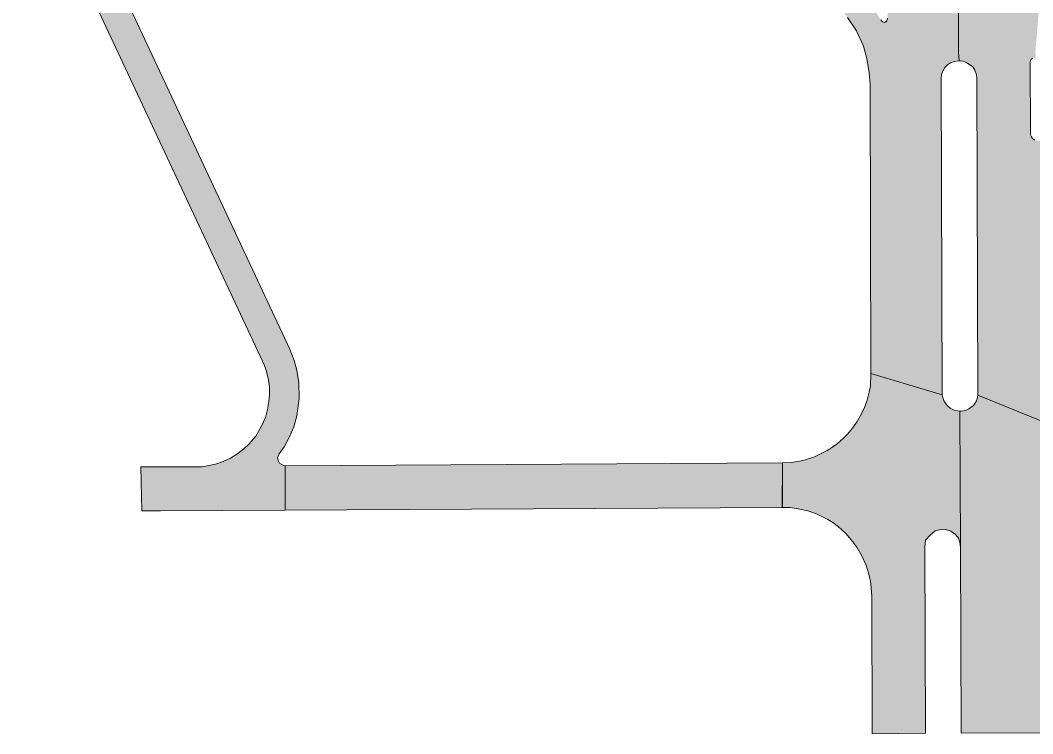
# Model space of a CAD drawing. Extents: x 2363427 to 2368559, y 6957299 to 6980140.
# Drawn here: x 2365463.94 to 2365494.64, y 6957706.43 to 6957728.04 of the extents above; entities that cross this region are included whole.
import ezdxf

# ---------------------------------------------------------------- set-up
doc = ezdxf.new("R2010")
doc.units = 0
doc.header["$LTSCALE"] = 5.6
doc.layers.add('9', color=7, linetype='Continuous', lineweight=13)

msp = doc.modelspace()

# ---------------------------------------------------------------- hatches: boundary and pattern name
at = {"layer": '9'}
for points in [[(2365463.944, 6957733.416), (2365464.752, 6957733.816), (2365472.105, 6957718.097), (2365472.25, 6957717.734), (2365472.332, 6957717.445), (2365472.392, 6957717.068), (2365472.4, 6957716.585), (2365472.325, 6957716.056), (2365472.235, 6957715.727), (2365472.099, 6957715.406), (2365471.948, 6957715.117), (2365471.795, 6957714.905), (2365471.745, 6957714.795), (2365471.76, 6957714.707), (2365471.805, 6957714.619), (2365471.873, 6957714.579), (2365471.933, 6957714.554), (2365471.978, 6957714.547), (2365471.972, 6957713.195), (2365468.2, 6957713.176), (2365467.628, 6957713.176), (2365467.596, 6957714.512), (2365469.253, 6957714.512), (2365469.457, 6957714.515), (2365469.614, 6957714.547), (2365469.863, 6957714.595), (2365470.097, 6957714.675), (2365470.315, 6957714.779), (2365470.511, 6957714.892), (2365470.714, 6957715.044), (2365470.887, 6957715.205), (2365471.083, 6957715.445), (2365471.256, 6957715.743), (2365471.376, 6957716.008), (2365471.437, 6957716.249), (2365471.482, 6957716.489), (2365471.504, 6957716.706), (2365471.497, 6957716.955), (2365471.459, 6957717.188), (2365471.414, 6957717.396), (2365471.354, 6957717.581), (2365471.29, 6957717.716), (2365464.613, 6957731.987)], [(2365488.577, 6957728.62), (2365488.826, 6957728.382), (2365489.029, 6957728.123), (2365489.297, 6957727.725), (2365489.507, 6957727.258), (2365489.612, 6957726.887), (2365489.686, 6957726.446), (2365489.71, 6957726.102), (2365489.738, 6957717.339), (2365491.901, 6957716.69), (2365491.869, 6957726.28), (2365491.877, 6957726.396), (2365491.913, 6957726.497), (2365491.978, 6957726.609), (2365492.056, 6957726.692), (2365492.154, 6957726.758), (2365492.259, 6957726.794), (2365492.408, 6957726.815), (2365492.394, 6957727.068), (2365492.394, 6957730.743), (2365490.229, 6957731.651), (2365490.239, 6957731.645), (2365490.162, 6957729.068), (2365490.212, 6957729.056), (2365490.229, 6957729.005), (2365490.237, 6957728.901), (2365490.243, 6957728.106), (2365490.221, 6957728.027), (2365490.156, 6957727.976), (2365490.091, 6957727.993), (2365490.032, 6957728.053), (2365489.937, 6957728.21), (2365489.816, 6957728.426), (2365489.678, 6957728.607), (2365489.556, 6957728.762), (2365489.402, 6957728.953), (2365489.248, 6957729.109), (2365489.183, 6957729.157)], [(2365492.981, 6957716.682), (2365492.949, 6957726.284), (2365492.937, 6957726.389), (2365492.886, 6957726.533), (2365492.822, 6957726.631), (2365492.727, 6957726.707), (2365492.629, 6957726.768), (2365492.531, 6957726.804), (2365492.453, 6957726.812), (2365492.408, 6957726.815), (2365492.394, 6957727.068), (2365492.394, 6957730.743), (2365494.523, 6957729.856), (2365494.562, 6957728.732), (2365494.579, 6957728.641), (2365494.613, 6957728.509), (2365494.658, 6957728.448), (2365494.826, 6957728.323), (2365494.726, 6957727.134), (2365494.727, 6957726.887), (2365494.718, 6957726.89), (2365494.706, 6957726.893), (2365494.694, 6957726.896), (2365494.679, 6957726.897), (2365494.661, 6957726.895), (2365494.645, 6957726.891), (2365494.624, 6957726.881), (2365494.609, 6957726.871), (2365494.593, 6957726.855), (2365494.583, 6957726.839), (2365494.575, 6957726.824), (2365494.57, 6957726.805), (2365494.568, 6957726.784), (2365494.574, 6957724.618), (2365494.577, 6957724.574), (2365494.602, 6957724.511), (2365494.64, 6957724.456), (2365494.708, 6957724.412), (2365494.77, 6957724.393), (2365494.845, 6957724.397), (2365494.901, 6957724.417), (2365494.944, 6957724.447), (2365494.973, 6957724.476), (2365495.133, 6957724.656), (2365495.361, 6957724.883), (2365495.636, 6957725.103), (2365495.741, 6957725.164), (2365496.035, 6957725.357), (2365496.339, 6957725.513), (2365496.603, 6957725.614), (2365496.644, 6957725.633), (2365496.681, 6957725.66), (2365496.713, 6957725.697), (2365496.738, 6957725.738), (2365496.754, 6957725.807), (2365496.751, 6957725.861), (2365496.738, 6957725.915), (2365496.718, 6957725.948), (2365496.685, 6957725.99), (2365496.649, 6957726.016), (2365496.621, 6957726.032), (2365496.709, 6957726.239), (2365496.949, 6957726.13), (2365498.348, 6957725.429), (2365498.088, 6957724.803), (2365497.805, 6957724.827), (2365497.637, 6957724.815), (2365497.411, 6957724.815), (2365497.106, 6957724.731), (2365496.666, 6957724.586), (2365496.317, 6957724.37), (2365495.978, 6957724.069), (2365495.651, 6957723.72), (2365495.414, 6957723.335), (2365495.312, 6957723.059), (2365495.21, 6957722.818), (2365495.154, 6957722.541), (2365495.12, 6957722.168), (2365495.123, 6957722.123), (2365495.144, 6957715.802)], [(2365491.394, 6957706.445), (2365491.376, 6957712.077), (2365491.395, 6957712.287), (2365491.528, 6957712.445), (2365491.682, 6957712.571), (2365491.816, 6957712.607), (2365491.996, 6957712.613), (2365492.158, 6957712.564), (2365492.297, 6957712.465), (2365492.39, 6957712.348), (2365492.431, 6957712.23), (2365492.456, 6957712.081), (2365492.437, 6957716.202), (2365492.367, 6957716.208), (2365492.263, 6957716.227), (2365492.135, 6957716.289), (2365492.054, 6957716.363), (2365491.961, 6957716.493), (2365491.915, 6957716.617), (2365491.901, 6957716.69), (2365489.738, 6957717.339), (2365489.72, 6957716.969), (2365489.686, 6957716.776), (2365489.621, 6957716.531), (2365489.546, 6957716.306), (2365489.46, 6957716.14), (2365489.32, 6957715.883), (2365489.174, 6957715.681), (2365489.024, 6957715.499), (2365488.904, 6957715.382), (2365488.728, 6957715.221), (2365488.568, 6957715.109), (2365488.408, 6957715.007), (2365488.272, 6957714.932), (2365488.027, 6957714.815), (2365487.877, 6957714.767), (2365487.721, 6957714.719), (2365487.571, 6957714.681), (2365487.33, 6957714.644), (2365487.053, 6957714.63), (2365487.052, 6957713.28), (2365487.29, 6957713.276), (2365487.526, 6957713.244), (2365487.821, 6957713.18), (2365488.082, 6957713.087), (2365488.232, 6957713.022), (2365488.427, 6957712.921), (2365488.578, 6957712.824), (2365488.754, 6957712.691), (2365488.979, 6957712.493), (2365489.184, 6957712.242), (2365489.309, 6957712.076), (2365489.465, 6957711.815), (2365489.6, 6957711.504), (2365489.671, 6957711.259), (2365489.72, 6957711.05), (2365489.746, 6957710.858), (2365489.76, 6957710.589), (2365489.774, 6957706.426)], [(2365492.474, 6957706.448), (2365495.174, 6957706.457), (2365495.156, 6957712.202), (2365495.156, 6957712.295), (2365495.175, 6957712.434), (2365495.21, 6957712.559), (2365495.273, 6957712.712), (2365495.341, 6957712.826), (2365495.435, 6957712.951), (2365495.507, 6957713.017), (2365495.627, 6957713.121), (2365495.725, 6957713.177), (2365495.861, 6957713.252), (2365495.969, 6957713.291), (2365496.051, 6957713.308), (2365496.047, 6957714.704), (2365495.946, 6957714.727), (2365495.809, 6957714.775), (2365495.689, 6957714.838), (2365495.562, 6957714.924), (2365495.465, 6957715.022), (2365495.357, 6957715.143), (2365495.282, 6957715.257), (2365495.213, 6957715.419), (2365495.182, 6957715.507), (2365495.159, 6957715.625), (2365495.146, 6957715.715), (2365495.144, 6957715.802), (2365492.981, 6957716.682), (2365492.96, 6957716.575), (2365492.936, 6957716.513), (2365492.888, 6957716.434), (2365492.844, 6957716.375), (2365492.78, 6957716.318), (2365492.709, 6957716.268), (2365492.62, 6957716.228), (2365492.54, 6957716.212), (2365492.474, 6957716.204), (2365492.437, 6957716.202), (2365492.456, 6957712.081)], [(2365471.972, 6957713.195), (2365487.046, 6957713.28), (2365487.053, 6957714.63), (2365471.978, 6957714.547)]]:
    msp.add_hatch(color=256, dxfattribs=at).paths.add_polyline_path(points)

# ---------------------------------------------------------------- linework, layer by layer
for points in [[(2365464.752, 6957733.816), (2365472.105, 6957718.097), (2365472.25, 6957717.734), (2365472.332, 6957717.445), (2365472.392, 6957717.068), (2365472.4, 6957716.585), (2365472.325, 6957716.056), (2365472.235, 6957715.727), (2365472.099, 6957715.406), (2365471.948, 6957715.117), (2365471.795, 6957714.905), (2365471.745, 6957714.795), (2365471.76, 6957714.707), (2365471.805, 6957714.619), (2365471.873, 6957714.579), (2365471.933, 6957714.554), (2365471.978, 6957714.547), (2365471.972, 6957713.195), (2365468.2, 6957713.176), (2365467.628, 6957713.176), (2365467.596, 6957714.512), (2365469.253, 6957714.512), (2365469.457, 6957714.515), (2365469.614, 6957714.547), (2365469.863, 6957714.595), (2365470.097, 6957714.675), (2365470.315, 6957714.779), (2365470.511, 6957714.892), (2365470.714, 6957715.044), (2365470.887, 6957715.205), (2365471.083, 6957715.445), (2365471.256, 6957715.743), (2365471.376, 6957716.008), (2365471.437, 6957716.249), (2365471.482, 6957716.489), (2365471.504, 6957716.706), (2365471.497, 6957716.955), (2365471.459, 6957717.188), (2365471.414, 6957717.396), (2365471.354, 6957717.581), (2365471.29, 6957717.716), (2365464.613, 6957731.987)], [(2365489.029, 6957728.123), (2365489.297, 6957727.725), (2365489.507, 6957727.258), (2365489.612, 6957726.887), (2365489.686, 6957726.446), (2365489.71, 6957726.102), (2365489.738, 6957717.339), (2365491.901, 6957716.69), (2365491.869, 6957726.28), (2365491.877, 6957726.396), (2365491.913, 6957726.497), (2365491.978, 6957726.609), (2365492.056, 6957726.692), (2365492.154, 6957726.758), (2365492.259, 6957726.794), (2365492.408, 6957726.815), (2365492.394, 6957727.068), (2365492.394, 6957730.743)], [(2365495.144, 6957715.802), (2365492.981, 6957716.682), (2365492.949, 6957726.284), (2365492.937, 6957726.389), (2365492.886, 6957726.533), (2365492.822, 6957726.631), (2365492.727, 6957726.707), (2365492.629, 6957726.768), (2365492.531, 6957726.804), (2365492.453, 6957726.812), (2365492.408, 6957726.815), (2365492.394, 6957727.068), (2365492.394, 6957730.743), (2365494.523, 6957729.856), (2365494.562, 6957728.732), (2365494.579, 6957728.641), (2365494.613, 6957728.509), (2365494.658, 6957728.448)], [(2365490.243, 6957728.106), (2365490.221, 6957728.027), (2365490.156, 6957727.976), (2365490.091, 6957727.993), (2365490.032, 6957728.053)], [(2365494.645, 6957726.891), (2365494.624, 6957726.881), (2365494.609, 6957726.871), (2365494.593, 6957726.855), (2365494.583, 6957726.839), (2365494.575, 6957726.824), (2365494.57, 6957726.805), (2365494.568, 6957726.784), (2365494.574, 6957724.618), (2365494.577, 6957724.574), (2365494.602, 6957724.511), (2365494.64, 6957724.456), (2365494.708, 6957724.412)], [(2365495.144, 6957715.802), (2365492.981, 6957716.682), (2365492.96, 6957716.575), (2365492.936, 6957716.513), (2365492.888, 6957716.434), (2365492.844, 6957716.375), (2365492.78, 6957716.318), (2365492.709, 6957716.268), (2365492.62, 6957716.228), (2365492.54, 6957716.212), (2365492.474, 6957716.204), (2365492.437, 6957716.202), (2365492.456, 6957712.081), (2365492.474, 6957706.448), (2365495.174, 6957706.457)]]:
    msp.add_lwpolyline(points, dxfattribs=at)
for points in [[(2365491.394, 6957706.445), (2365491.376, 6957712.077), (2365491.395, 6957712.287), (2365491.528, 6957712.445), (2365491.682, 6957712.571), (2365491.816, 6957712.607), (2365491.996, 6957712.613), (2365492.158, 6957712.564), (2365492.297, 6957712.465), (2365492.39, 6957712.348), (2365492.431, 6957712.23), (2365492.456, 6957712.081), (2365492.437, 6957716.202), (2365492.367, 6957716.208), (2365492.263, 6957716.227), (2365492.135, 6957716.289), (2365492.054, 6957716.363), (2365491.961, 6957716.493), (2365491.915, 6957716.617), (2365491.901, 6957716.69), (2365489.738, 6957717.339), (2365489.72, 6957716.969), (2365489.686, 6957716.776), (2365489.621, 6957716.531), (2365489.546, 6957716.306), (2365489.46, 6957716.14), (2365489.32, 6957715.883), (2365489.174, 6957715.681), (2365489.024, 6957715.499), (2365488.904, 6957715.382), (2365488.728, 6957715.221), (2365488.568, 6957715.109), (2365488.408, 6957715.007), (2365488.272, 6957714.932), (2365488.027, 6957714.815), (2365487.877, 6957714.767), (2365487.721, 6957714.719), (2365487.571, 6957714.681), (2365487.33, 6957714.644), (2365487.053, 6957714.63), (2365487.052, 6957713.28), (2365487.29, 6957713.276), (2365487.526, 6957713.244), (2365487.821, 6957713.18), (2365488.082, 6957713.087), (2365488.232, 6957713.022), (2365488.427, 6957712.921), (2365488.578, 6957712.824), (2365488.754, 6957712.691), (2365488.979, 6957712.493), (2365489.184, 6957712.242), (2365489.309, 6957712.076), (2365489.465, 6957711.815), (2365489.6, 6957711.504), (2365489.671, 6957711.259), (2365489.72, 6957711.05), (2365489.746, 6957710.858), (2365489.76, 6957710.589), (2365489.774, 6957706.426)], [(2365471.972, 6957713.195), (2365487.046, 6957713.28), (2365487.053, 6957714.63), (2365471.978, 6957714.547)]]:
    msp.add_lwpolyline(points, close=True, dxfattribs=at)

doc.saveas('drawing.dxf')
